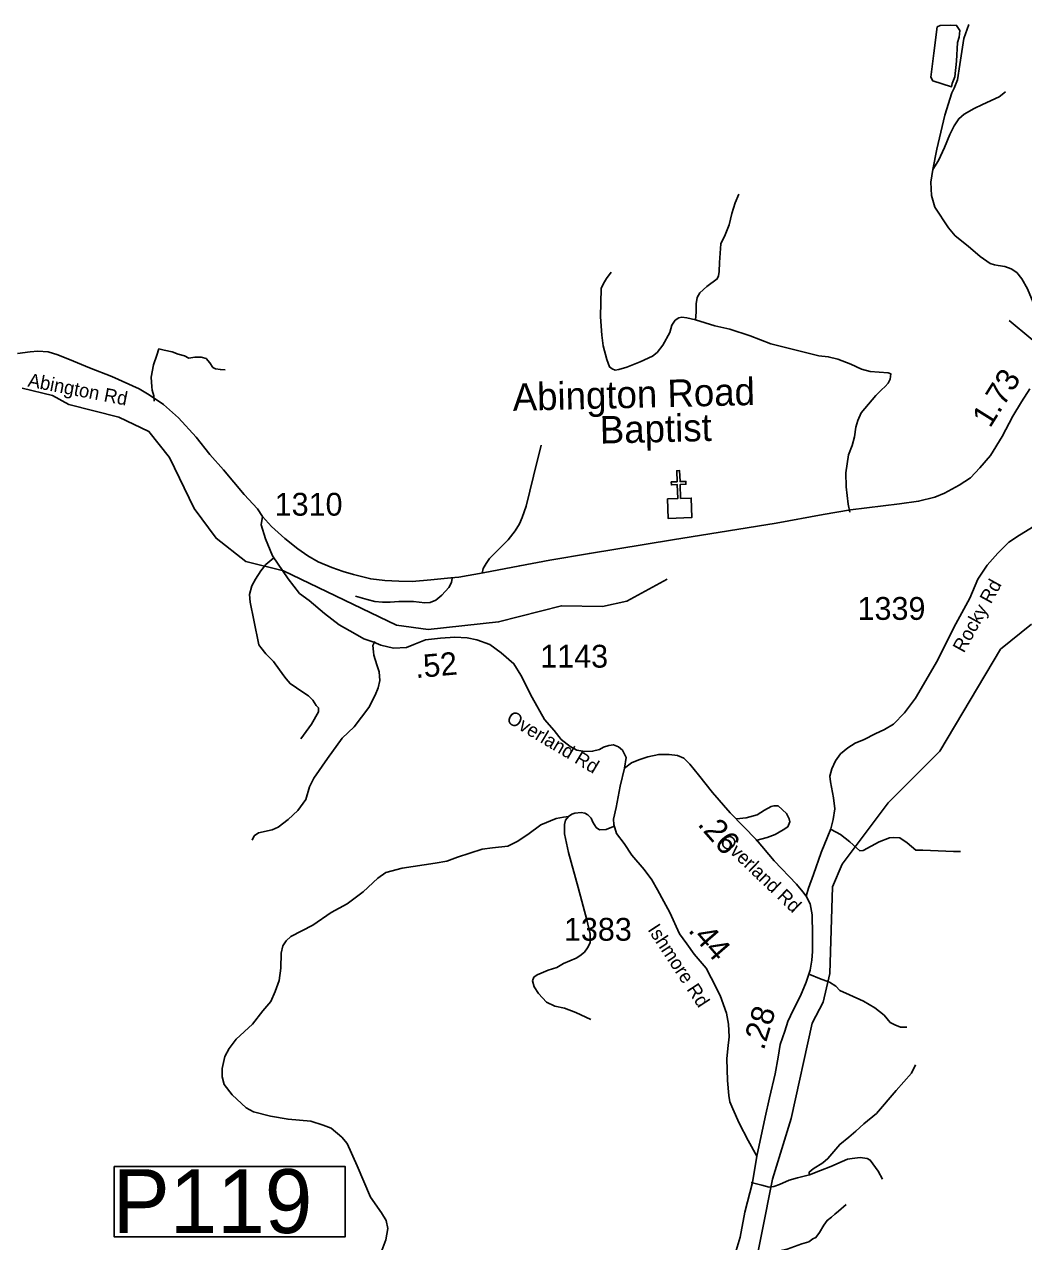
# Model space of a CAD drawing. Extents: x 1159738 to 1321356, y 736314 to 882035.
# Drawn here: x 1214280 to 1219753, y 797236 to 803904 of the extents above; entities that cross this region are included whole.
import ezdxf

# ---------------------------------------------------------------- set-up
doc = ezdxf.new("R2010")
doc.units = 0
for name, color, linetype in [('Exist Cultural Church CELL', 7, 'Continuous'), ('Exist Cultural Church Label', 7, 'Continuous'), ('Exist Hydrographic Creek Single Shore', 7, 'Continuous'), ('Exist Hydrographic Misc Water Feature', 7, 'Continuous'), ('Exist Hydrographic Pond Under 1500 Sq Ft', 7, 'Continuous'), ('Exist Road Non-System Type 51', 7, 'Continuous'), ('Exist Road Secondary Mileage Hundredths English Label', 7, 'Continuous'), ('Exist Road Secondary Structure Pipe Number Label', 7, 'Continuous'), ('Exist Road Secondary Type 51 Attributed', 7, 'Continuous'), ('Exist Road Secondary Type 51 Label', 7, 'Continuous'), ('Exist Road Secondary Type 51 Number Label', 7, 'Continuous')]:
    doc.layers.add(name, color=color, linetype=linetype)

msp = doc.modelspace()

# ---------------------------------------------------------------- linework, layer by layer
at = {"layer": 'Exist Cultural Church CELL'}
msp.add_lwpolyline([(1217801.8, 801304.4), (1217858.7, 801306.6), (1217855.9, 801382.7), (1217823.9, 801381.5), (1217823.3, 801397.5), (1217855.3, 801398.7), (1217853.1, 801458.8), (1217869.1, 801459.4), (1217871.3, 801399.2), (1217903.3, 801400.4), (1217903.9, 801384.5), (1217871.9, 801383.3), (1217874.7, 801307.2), (1217932.3, 801309.2), (1217936.2, 801202.8), (1217805.7, 801198)], close=True, dxfattribs=at)
at = {"layer": 'Exist Hydrographic Creek Single Shore'}
for points in [[(1219975.1, 801269.8), (1219999.4, 801372.9), (1220008.4, 801720.7), (1219973.5, 801947.9), (1219910.4, 802083.8), (1219673.5, 802282.2)], [(1217972.6, 793670), (1217982.3, 793938.2), (1218067.7, 793973.8), (1218155.9, 793973.8), (1218191.6, 794341.8), (1218167.6, 794381.7), (1218170.5, 794483.4), (1218139.6, 794575.9), (1218143.6, 794749.8), (1218339.6, 795504.2), (1218300.5, 795931.7), (1218294.5, 796598.2), (1218263.5, 796999.3), (1218378.5, 797578), (1218479.6, 797910.8), (1218594.5, 798433.6), (1218655.5, 798547.3), (1218692.5, 798704.2), (1218705.5, 799179.9), (1218759.5, 799303.6), (1219010.4, 799639.9), (1219293.5, 799923.1), (1219625.5, 800481), (1219795.5, 800618.8)]]:
    msp.add_lwpolyline(points, dxfattribs=at)
at = {"layer": 'Exist Hydrographic Misc Water Feature'}
msp.add_lwpolyline([(1217800.4, 800865.5), (1217580.4, 800745.2), (1217446.4, 800715.1), (1217221.5, 800719.6), (1216877.5, 800631.2), (1216492.4, 800589.8), (1216318.4, 800612.9), (1215700.4, 800910.9), (1215493.4, 800961), (1215330.4, 801089), (1215209.4, 801252.2), (1215075.4, 801530.7), (1214962.4, 801674.1), (1214797.4, 801752.9), (1214524.4, 801820.8), (1214434.4, 801871.8), (1214268.4, 801911.2)], dxfattribs=at)
at = {"layer": 'Exist Hydrographic Pond Under 1500 Sq Ft'}
msp.add_lwpolyline([(1219279.4, 803890.1), (1219262, 803746.3), (1219244.6, 803615.2), (1219255, 803594.4), (1219358.2, 803561.9), (1219361.7, 803580.4), (1219376.7, 803616.4), (1219384.8, 803702.2), (1219390.6, 803804.2), (1219399.9, 803834.4), (1219404.5, 803870.3), (1219386, 803898.2), (1219353.5, 803899.3), (1219295.6, 803897)], close=True, dxfattribs=at)
at = {"layer": 'Exist Road Non-System Type 51'}
for points in [[(1219256.2, 803109.3), (1219277.6, 803220), (1219322.2, 803405.7), (1219359.3, 803529.4), (1219372.2, 803554.1), (1219390.1, 803600.5), (1219404.4, 803684.7), (1219425.8, 803825.7), (1219453.2, 803904)], [(1219256.2, 803109.3), (1219286.7, 803158.7), (1219318.8, 803230.1), (1219348.9, 803300.2), (1219373.2, 803348.9), (1219398.7, 803387.2), (1219427.7, 803411.5), (1219482.2, 803442.8), (1219527.4, 803464.9), (1219618.9, 803507.8), (1219654.2, 803533.6)], [(1220095.8, 802154.2), (1220058.6, 802182.1), (1219990.8, 802216), (1219930.1, 802249.3), (1219880.2, 802289.2), (1219833.8, 802337.4), (1219805.3, 802380.3), (1219774.9, 802455.3), (1219742.8, 802510.6), (1219716.1, 802544.5), (1219683.9, 802564.2), (1219650, 802578.5), (1219614.4, 802583.8), (1219593, 802587.4), (1219569.8, 802594.5), (1219514.5, 802632), (1219448.4, 802689.2), (1219378.9, 802746.3), (1219341.4, 802789.1), (1219266.9, 802902.2), (1219249.3, 802965.9), (1219245.5, 803039.7), (1219256.2, 803109.3)], [(1217955.3, 802284.6), (1217959.5, 802326.6), (1217959.5, 802373), (1217965.3, 802407.8), (1217979.2, 802433.3), (1218018.6, 802468.1), (1218075.4, 802509.8), (1218082.3, 802526.1), (1218085.8, 802549.3), (1218087, 802600.3), (1218095.1, 802701.2), (1218118, 802750.4), (1218141.2, 802806.1), (1218155.1, 802867.6), (1218173.6, 802925.5), (1218193.3, 802974.2)], [(1217955.3, 802284.6), (1217908.3, 802296.9), (1217881.7, 802300.3), (1217864.3, 802295.7), (1217844.6, 802282.9), (1217826.1, 802256.3), (1217814.5, 802216.8), (1217776.2, 802146.1), (1217746.1, 802106.7), (1217720.6, 802087), (1217652.2, 802054.5), (1217579.2, 802026.7), (1217536.4, 802013.9), (1217515.5, 802010.4), (1217499.3, 802016.2), (1217484.2, 802027.8), (1217470.3, 802067.3), (1217449.5, 802142.6), (1217442.5, 802201.8), (1217435.6, 802302.7), (1217440.2, 802456.9), (1217451.8, 802484.7), (1217469.2, 802511.4), (1217494.6, 802546.2)], [(1218800.9, 801231.4), (1218791.6, 801275.4), (1218781.2, 801370.5), (1218780, 801448.2), (1218793.9, 801545.6), (1218814.8, 801597.8), (1218827.5, 801644.2), (1218834.5, 801697.5), (1218844.9, 801734.6), (1218863.5, 801775.2), (1218944.5, 801870.9), (1218974.7, 801902.2), (1218995.5, 801919.6), (1219011.8, 801938.1), (1219022.2, 801960.2), (1219025.7, 801990.3), (1219011.8, 801994.9), (1218961.9, 801999.6), (1218913.3, 802003.1), (1218864.6, 802014.7), (1218806.6, 802042.5), (1218734.8, 802069.2), (1218682.7, 802083.1), (1218631.7, 802088.9), (1218522.7, 802115.5), (1218369, 802154.7), (1218255.5, 802197.6), (1218143.1, 802233.5), (1218061.9, 802252.1), (1217955.3, 802284.6)], [(1214991.6, 801840.4), (1214989.3, 801869.4), (1214980, 801899.6), (1214977.7, 801919.3), (1214975.4, 801971.5), (1214988.1, 802038.7), (1215006.7, 802092.1), (1215017.1, 802126.9)], [(1215017.1, 802126.9), (1215046.1, 802119.9), (1215090.1, 802110.6), (1215122.5, 802097.9), (1215157.3, 802087.4), (1215180.5, 802074.7), (1215214.1, 802081.6), (1215248.8, 802081.6), (1215275.5, 802073.5), (1215295.2, 802049.2), (1215312.6, 802023.7), (1215327.6, 802017.9), (1215354.3, 802013.2), (1215380.9, 802012.1)], [(1216787.9, 800898.4), (1216792.6, 800923.9), (1216808.8, 800950.6), (1216828.5, 800977.3), (1216929.3, 801080.5), (1216968.7, 801129.2), (1216991.9, 801167.4), (1217006.9, 801203.4), (1217029, 801264.8), (1217069.4, 801429.1), (1217109.9, 801599.6)], [(1215646.3, 800982.3), (1215603.5, 800945.2), (1215575.6, 800911.5), (1215546.7, 800865.1), (1215525.8, 800828), (1215514.2, 800781.7), (1215517.7, 800739.9), (1215537.4, 800640.2), (1215564.1, 800506.2), (1215575.6, 800490), (1215602.3, 800456.3), (1215645.2, 800413.4), (1215700.8, 800335.7), (1215713.5, 800318.4), (1215735.6, 800292.8), (1215805.1, 800246.5), (1215837.3, 800226.1), (1215859.3, 800202.9), (1215879, 800173.9), (1215891.8, 800160), (1215890.6, 800137.9), (1215852.4, 800070.7), (1215794.4, 799990.7)], [(1216622.6, 800869.9), (1216619.1, 800846.7), (1216605.2, 800820.1), (1216567, 800777.2), (1216533.4, 800749.3), (1216503.2, 800737.7), (1216474.3, 800735.4), (1216411.7, 800742.4), (1216373.4, 800743.5), (1216331.7, 800743.5), (1216284.2, 800738.9), (1216242.5, 800738.9), (1216199.6, 800743.5), (1216157.9, 800752.8), (1216093, 800772.5)], [(1215527.4, 799434.5), (1215538.8, 799459.1), (1215563.5, 799476.2), (1215637.5, 799491.4), (1215669.7, 799506.6), (1215724.7, 799548.4), (1215777.9, 799597.7), (1215821.5, 799658.5), (1215842.4, 799726.8), (1215865.1, 799774.3), (1215941, 799882.5), (1216021.3, 799994.2), (1216086.2, 800055.7), (1216167.3, 800162.4), (1216202.1, 800229.6), (1216217.2, 800270.2), (1216227.6, 800309.6), (1216224.1, 800358.3), (1216211.4, 800396.6), (1216194, 800448.8), (1216191.7, 800467.3), (1216189.4, 800502.1), (1216199.8, 800524.1)], [(1218180.8, 799552.4), (1218233.9, 799558.1), (1218292.8, 799573.3), (1218334.5, 799599.9), (1218370.5, 799618.9), (1218385.7, 799622.7), (1218408.5, 799622.7), (1218454, 799580.9), (1218469.2, 799552.4), (1218473, 799535.3), (1218461.6, 799508.7), (1218436.9, 799491.6), (1218391.4, 799467), (1218347.8, 799449.9), (1218287.1, 799432.8)], [(1217260, 799565.9), (1217233.6, 799562.1), (1217193.7, 799554.5), (1217108.4, 799518.5), (1217038.2, 799467.2), (1216979.3, 799427.3), (1216928.1, 799402.6), (1216844.6, 799393.1), (1216787.7, 799385.6), (1216719.4, 799364.7), (1216653, 799341.9), (1216594.2, 799321), (1216529.7, 799309.6), (1216349.4, 799281.1), (1216259.1, 799258.7), (1216215.5, 799226.5), (1216135.8, 799152.4), (1216048.5, 799086), (1215961.3, 799038.5), (1215860.7, 798970.1), (1215739.3, 798907.5), (1215714.6, 798884.7), (1215695.6, 798856.2), (1215686.2, 798816.4), (1215684.3, 798734.7), (1215675.3, 798667.2), (1215654.4, 798606.5), (1215629.7, 798551.4), (1215586.1, 798500.2), (1215529.2, 798428), (1215440, 798344.5), (1215402.1, 798295.1), (1215377.4, 798249.6), (1215364.1, 798185), (1215364.1, 798139.4), (1215375.5, 798097.7), (1215419.1, 798039.7), (1215494.9, 797969.4), (1215534.8, 797946.6), (1215627.8, 797923.9), (1215724.5, 797906.8), (1215849.7, 797895.4), (1215916.1, 797874.5), (1215959.8, 797857.4), (1216018.6, 797808), (1216049, 797773.9), (1216102.1, 797652.4), (1216175.7, 797480.4), (1216236.4, 797394.9), (1216261.1, 797351.3), (1216270.5, 797307.6), (1216259.2, 797246.8), (1216238.3, 797188)], [(1217506.2, 799510.5), (1217466.9, 799494.4), (1217429.4, 799492.7), (1217411.6, 799505.2), (1217393.8, 799533.7), (1217384.8, 799555.1), (1217367, 799574.8), (1217349.2, 799583.7), (1217329.5, 799587.3), (1217295.6, 799583.7), (1217277.8, 799578.4), (1217260, 799565.9), (1217243.9, 799544.4), (1217238.5, 799521.2), (1217238.5, 799469.4), (1217260, 799367.7), (1217313.5, 799176.7), (1217361.6, 798998.1), (1217379.4, 798920.4), (1217379.4, 798872.2), (1217365.2, 798845.4), (1217347.3, 798822.2), (1217322.3, 798802.6), (1217302.7, 798788.3), (1217233.1, 798759.7), (1217195.7, 798738.3), (1217149.3, 798724), (1217110, 798706.1), (1217088.6, 798697.2), (1217070.8, 798684.7), (1217063.6, 798665.1), (1217072.6, 798631.2), (1217095.8, 798595.5), (1217140.4, 798547.3), (1217184.8, 798526.4), (1217238.4, 798515.7), (1217300.8, 798490.7), (1217382.9, 798453.2)], [(1218698.2, 799493.5), (1218749.4, 799466.9), (1218800.6, 799427), (1218855.6, 799377.6), (1218874.6, 799379.5), (1218961.9, 799427), (1219018.8, 799447.9), (1219041.6, 799449.8), (1219075.7, 799447.9), (1219115.6, 799421.3), (1219163, 799381.4), (1219200.9, 799381.4), (1219284.4, 799377.6), (1219369.8, 799373.8), (1219407.7, 799373.8)], [(1218582.5, 798699.8), (1218635.7, 798677), (1218690.7, 798658.1), (1218724.8, 798635.3), (1218745.7, 798612.5), (1218798.8, 798587.8), (1218876.6, 798553.6), (1218937.3, 798517.6), (1218988.6, 798477.7), (1219022.7, 798435.9), (1219047.4, 798424.5), (1219079.6, 798411.2), (1219113.8, 798411.2)], [(1218581.1, 797601.7), (1218578.7, 797609.3), (1218578.7, 797616.9), (1218599.6, 797635.9), (1218652.7, 797668.2), (1218681.2, 797690.9), (1218745.7, 797768.8), (1218795, 797808.7), (1218834.9, 797840.9), (1218878.5, 797880.8), (1218946.8, 797937.8), (1219055, 798065), (1219138.4, 798159.9), (1219161.2, 798205.5)], [(1218260.4, 797560), (1218319.2, 797544.8), (1218359.1, 797535.3), (1218385.6, 797539.1), (1218416, 797548.6), (1218469.1, 797573.3), (1218514.7, 797586.6), (1218581.1, 797601.7), (1218639.9, 797626.4), (1218696.8, 797647.3), (1218759.4, 797675.8), (1218787.9, 797687.2), (1218814.4, 797691), (1218858.1, 797696.7), (1218896, 797691), (1218913.1, 797683.4), (1218956.7, 797622.6), (1218979.5, 797579)], [(1218173.2, 797170.4), (1218228.5, 797165), (1218298.1, 797168.6), (1218383.8, 797179.3), (1218458.7, 797195.4), (1218497.9, 797209.7), (1218539, 797223.9), (1218576.4, 797234.6), (1218597.9, 797252.5), (1218615.7, 797259.6), (1218635.3, 797286.4), (1218658.5, 797325.7), (1218676.4, 797352.5), (1218701.3, 797370.3), (1218719.2, 797386.4), (1218738.8, 797402.5), (1218781.6, 797440)]]:
    msp.add_lwpolyline(points, dxfattribs=at)
at = {"layer": 'Exist Road Secondary Structure Pipe Number Label'}
msp.add_lwpolyline([(1214771.4, 797647.3), (1216037.6, 797647.3), (1216037.6, 797263.4), (1214771.4, 797263.4)], close=True, dxfattribs=at)
at = {"layer": 'Exist Road Secondary Type 51 Attributed'}
for points in [[(1214243.4, 802100.3), (1214313, 802111), (1214354.7, 802113.3), (1214410, 802109.8), (1214463.5, 802093.7), (1214549.1, 802059.8), (1214636.5, 802022.3), (1214759.6, 801975.9), (1214909.5, 801908), (1214963, 801874.1), (1215042.9, 801821.3), (1215125, 801748.1), (1215221.3, 801642.8), (1215296.2, 801548.2), (1215371.2, 801464.2), (1215483.6, 801328.6), (1215556.3, 801250.9), (1215584.9, 801208)], [(1215584.9, 801208), (1215633.1, 801154.2), (1215706.3, 801088.2), (1215777.6, 801031.1), (1215832.9, 800993.6), (1215890, 800959.6), (1215965, 800929.3), (1216025.6, 800906.1), (1216082.7, 800890), (1216177.3, 800866.8), (1216254, 800857.9), (1216330.7, 800854.3), (1216403.9, 800852.5), (1216506.1, 800861.7), (1216616.7, 800872.4), (1216658.9, 800876.6), (1216792.4, 800899.8), (1216993.1, 800938.4), (1217159, 800968.8), (1217374.9, 801006.3), (1217830.7, 801081.2), (1218137.6, 801129.4), (1218398, 801172.2), (1218656, 801218.4), (1218805.5, 801244.8), (1219074, 801277.9), (1219177.5, 801292.1), (1219266.7, 801313.6), (1219320.2, 801336.8), (1219400.5, 801379.6), (1219461.2, 801420.7), (1219512.9, 801474.2), (1219571.8, 801542.1), (1219636, 801645.6), (1219693.1, 801758.1), (1219742.2, 801835.6), (1219786.8, 801907.1)], [(1215584.9, 801208), (1215577.4, 801161.8), (1215600.6, 801085.1), (1215639.8, 800992.2), (1215725.5, 800867.3), (1215787.9, 800786.9), (1215839.7, 800747.6), (1215923.5, 800676.2), (1216003.8, 800615.5), (1216091.2, 800565.5), (1216139.4, 800538.8), (1216193.9, 800519.6), (1216233.2, 800503.5), (1216302.8, 800487.5), (1216372.4, 800491), (1216413.4, 800507.1), (1216477.6, 800532.1), (1216559.7, 800541), (1216638.2, 800548.2), (1216706, 800542.8), (1216757.7, 800532.1), (1216829.1, 800507.1), (1216891.1, 800460.9), (1216961.1, 800401.8), (1216998.6, 800339.3), (1217061, 800216.1), (1217128.3, 800095.8), (1217181.9, 800036.9), (1217221.1, 799986.9), (1217269.3, 799947.6), (1217306.7, 799928), (1217349.6, 799920.8), (1217392.4, 799922.6), (1217429.8, 799931.6), (1217451.3, 799944.1), (1217481.6, 799953), (1217506.8, 799957.9), (1217533.6, 799947.2), (1217556.8, 799927.6), (1217576.4, 799888.3), (1217567.2, 799829.8)], [(1218562.5, 799128.6), (1218575.6, 799172.6), (1218602.3, 799247.6), (1218645.1, 799367.2), (1218680.8, 799456.5), (1218696.9, 799497.6), (1218709.4, 799549.3), (1218718.3, 799606.5), (1218711.1, 799667.2), (1218695.1, 799754.7), (1218691.5, 799785.9), (1218702.2, 799827), (1218721.8, 799869.8), (1218750.4, 799909.1), (1218789.6, 799941.3), (1218830.7, 799966.2), (1218878.8, 799985.9), (1218939.5, 800018), (1218991.2, 800041.2), (1219041.2, 800071.6), (1219100.1, 800132.3), (1219160.7, 800212.6), (1219281.8, 800418.7), (1219371, 800600.8), (1219458.4, 800761.5), (1219502.4, 800865.6), (1219554.1, 800942.3), (1219611.2, 801006.6), (1219671.9, 801067.3), (1219730.8, 801106.6), (1219811, 801154.8)], [(1217567.2, 799829.8), (1217604.7, 799858.4), (1217645.7, 799876.2), (1217695.7, 799892.3), (1217754.6, 799904.8), (1217811.7, 799904.8), (1217858.1, 799899.4), (1217892, 799885.1), (1217924.1, 799851.2), (1217972.2, 799794.1), (1218049, 799695.9), (1218145.3, 799585.2), (1218289.8, 799437), (1218386.2, 799322.8), (1218509, 799194.7), (1218544.7, 799151.9), (1218562.5, 799128.6)], [(1217567.2, 799829.8), (1217543.1, 799730.5), (1217521.7, 799614.5), (1217507.4, 799550.2), (1217509.2, 799521.6), (1217523.4, 799471.7), (1217564.5, 799416.3), (1217607.3, 799353.8), (1217675.1, 799275.3), (1217717.6, 799217.5), (1217747.9, 799163.9), (1217781.8, 799099.6), (1217815.7, 799038.9), (1217867.5, 798922.9), (1217908.5, 798867.5), (1217947.8, 798810.4), (1218013.5, 798734.4), (1218042, 798680.9), (1218090.2, 798584.5), (1218125.9, 798488.1), (1218136.6, 798427.4), (1218140.2, 798357.7), (1218133, 798293.5), (1218127.7, 798238.1), (1218131.2, 798119.3), (1218138.4, 798037.2), (1218143.7, 798001.5), (1218159.8, 797964), (1218195.4, 797885.4), (1218243.6, 797790.8), (1218291.6, 797704)], [(1218562.5, 799128.6), (1218584, 799087.4), (1218594.7, 799026.7), (1218596.5, 798917.8), (1218596.5, 798825), (1218592.9, 798778.5), (1218584, 798723.2), (1218562.6, 798657.1), (1218530.5, 798582.2), (1218491.2, 798503.6), (1218461.3, 798442.3), (1218445.2, 798388.8), (1218420.2, 798315.6), (1218409.5, 798245.9), (1218391.7, 798154.9), (1218361.4, 798024.6), (1218338.2, 797917.4), (1218291.6, 797704)], [(1218291.6, 797704), (1218267.7, 797561), (1218226.2, 797398.4), (1218201.2, 797260.9), (1218173.2, 797170.4)]]:
    msp.add_lwpolyline(points, dxfattribs=at)

# ---------------------------------------------------------------- texts
at = {"layer": 'Exist Cultural Church Label'}
for s, p in [('Abington Road', (1216956.4, 801786.8)), ('Baptist', (1217433.6, 801607.4))]:
    msp.add_text(s, height=150, rotation=1.39491, dxfattribs=at).set_placement(p)
at = {"layer": 'Exist Road Secondary Mileage Hundredths English Label'}
for s, rotation, p in [('1.73', 58.01178, (1219569.1, 801688.8)), ('.52', 5.1981, (1216424.5, 800322.4)), ('.26', 311.03556, (1217963, 799520.4)), ('.44', 310.86182, (1217911.5, 798939.6)), ('.28', 73.31122, (1218329.8, 798280.7))]:
    msp.add_text(s, height=125, rotation=rotation, dxfattribs=at).set_placement(p)
at = {"layer": 'Exist Road Secondary Structure Pipe Number Label'}
msp.add_text('P119', height=350, dxfattribs=at).set_placement((1214764.3, 797283.2))
at = {"layer": 'Exist Road Secondary Type 51 Label'}
for s, rotation, p in [('Abington Rd', 349.00523, (1214295.5, 801920.8)), ('Rocky Rd', 61.18013, (1219426, 800456.6)), ('Overland Rd', 329.20337, (1216914.5, 800085.1)), ('Overland Rd', 316.28721, (1218083.6, 799421.3)), ('Ishmore Rd', 303.20398, (1217691.2, 798945.5))]:
    msp.add_text(s, height=75, rotation=rotation, dxfattribs=at).set_placement(p)
at = {"layer": 'Exist Road Secondary Type 51 Number Label'}
for s, p in [('1310', (1215651.1, 801212.8)), ('1339', (1218843.4, 800642.1)), ('1143', (1217105.5, 800380.4)), ('1383', (1217235.3, 798884.5))]:
    msp.add_text(s, height=125, dxfattribs=at).set_placement(p)

doc.saveas('drawing.dxf')
